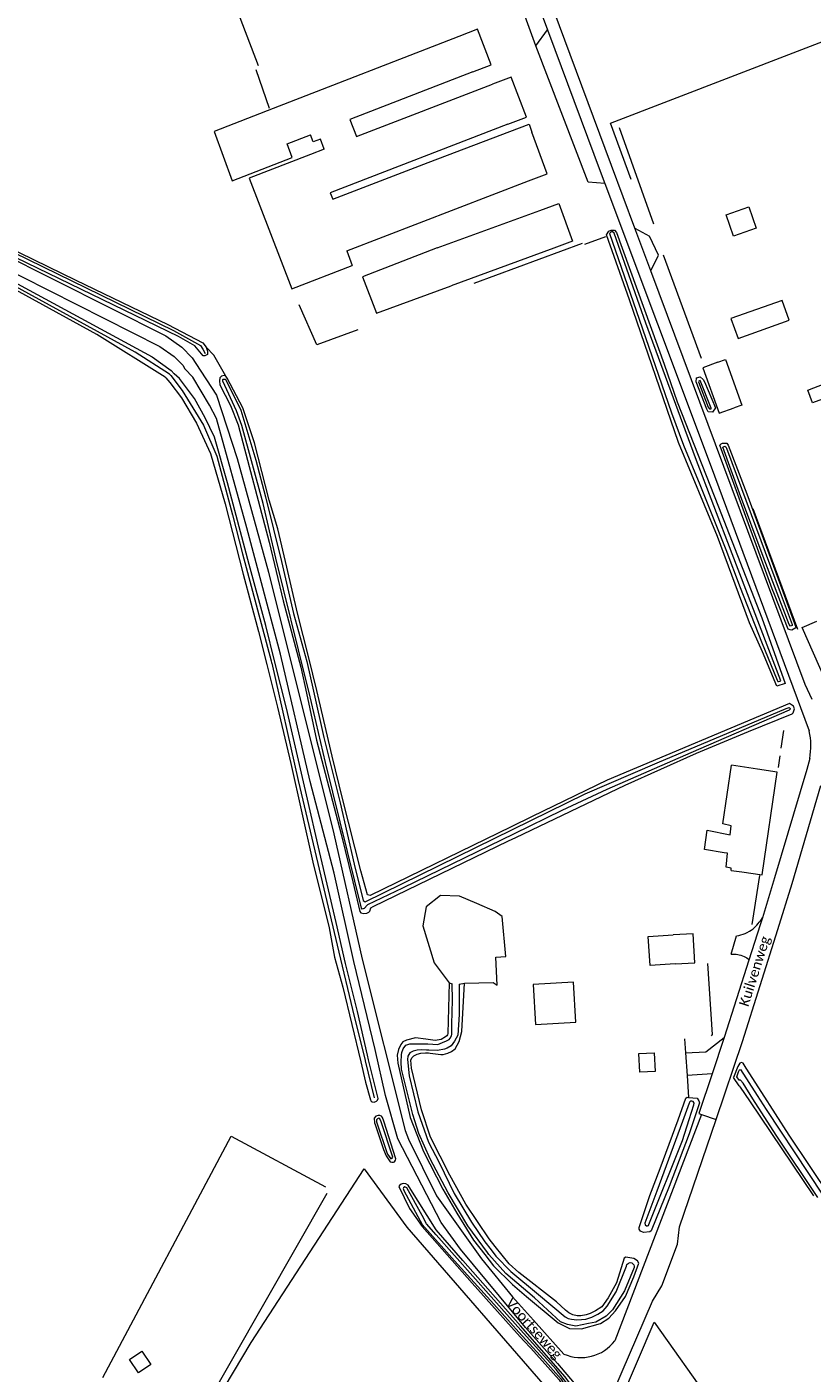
# Model space of a CAD drawing. Extents: x 177628 to 188968, y 384226 to 390673.
# Tile 265 of 393: x 183430 to 183627, y 387482 to 387818. Entities that reach past the tile are written whole.
import ezdxf

# ---------------------------------------------------------------- set-up
doc = ezdxf.new("R2010")
doc.units = 0
for name, color, linetype, lineweight in [('B01_F', 14, 'Continuous', 9), ('B01_T', 14, 'Continuous', 9), ('B02_F', 14, 'Continuous', 9), ('B02_T', 14, 'Continuous', 9), ('B03_T', 14, 'Continuous', 9), ('B11_S', 14, 'Continuous', 9), ('B14_F', 14, 'Continuous', 9), ('T01_F', 253, 'Continuous', 9), ('T02_F', 253, 'RASTER', 9), ('T03_F', 253, 'Continuous', 9), ('T04_F', 253, 'HAAG', 9), ('T04_T', 253, 'HAAG', 9), ('T05_F', 253, 'Continuous', 9), ('T07_F', 253, 'Continuous', 9), ('T09_F', 253, 'Continuous', 9), ('T10_F', 253, 'Continuous', 9), ('T22_F', 253, 'Continuous', 9), ('V00_F', 8, 'Continuous', 9), ('V00_T', 8, 'Continuous', 9), ('V06_F', 8, 'Continuous', 9), ('V06_T', 8, 'Continuous', 9), ('W00_F', 253, 'Continuous', 9), ('W01_F', 253, 'Continuous', 9), ('Z06', 7, 'Continuous', 9)]:
    doc.layers.add(name, color=color, linetype=linetype, lineweight=lineweight)
doc.styles.add('Legend', font='calibri.ttf')
doc.linetypes.add('HAAG', pattern='A,4,-1,[5,TOPOCAD.SHX,S=0.35,R=0,X=-0.35,Y=-0.35],-1', length=6)
doc.linetypes.add('RASTER', pattern='A,4,-1,[4,TOPOCAD.SHX,S=0.5,R=0,X=-0.5,Y=0],-1', length=6)

msp = doc.modelspace()

# ---------------------------------------------------------------- linework, layer by layer
at = {"layer": 'B01_F', "linetype": 'Continuous'}
for points in [[(183613.236, 387632.789), (183606.709, 387633.744)], [(183606.648, 387607.475), (183609.316, 387607.063)]]:
    msp.add_lwpolyline(points, dxfattribs=at)
at = {"layer": 'B01_T', "linetype": 'Continuous'}
for points in [[(183644.231, 387665.469), (183646.246, 387660.893), (183635.139, 387655.999), (183634.545, 387657.378), (183630.054, 387655.412), (183624.409, 387668.22), (183628.052, 387669.826)], [(183609.316, 387607.063), (183614.414, 387606.316), (183618.184, 387632.065), (183613.236, 387632.789)]]:
    msp.add_lwpolyline(points, dxfattribs=at)
at = {"layer": 'B02_F', "linetype": 'Continuous'}
msp.add_lwpolyline([(183501.413, 387786.509), (183486.068, 387780.579), (183496.751, 387752.936), (183511.881, 387758.784)], dxfattribs=at)
at = {"layer": 'B02_T', "linetype": 'Continuous'}
for points in [[(183538.526, 387816.049), (183492.133, 387798.035)], [(183542.003, 387807.154), (183546.66, 387808.975), (183543.183, 387817.87), (183538.526, 387816.049)], [(183542.003, 387807.154), (183511.301, 387795.249), (183512.971, 387790.976), (183546.933, 387804.102)], [(183550.775, 387794.075), (183555.444, 387795.864), (183551.602, 387805.891), (183546.933, 387804.102)], [(183495.566, 387789.147), (183501.393, 387791.406)], [(183550.775, 387794.075), (183506.378, 387776.937), (183506.99, 387775.338), (183530.86, 387784.478)], [(183555.956, 387779.941), (183560.652, 387781.657), (183556.824, 387792.131)], [(183504.883, 387787.85), (183501.413, 387786.509)], [(183510.483, 387762.402), (183555.956, 387779.941)], [(183558.82, 387772.547), (183563.516, 387774.265), (183566.979, 387764.799), (183562.283, 387763.081)], [(183533.145, 387763.154), (183558.82, 387772.547)], [(183562.283, 387763.081), (183536.608, 387753.688)], [(183603.293, 387734.56), (183605.237, 387735.263), (183609.369, 387723.856), (183607.424, 387723.152)], [(183599.546, 387733.16), (183603.662, 387721.79), (183607.424, 387723.152)], [(183592.615, 387584.055), (183586.398, 387583.654), (183585.93, 387590.908), (183592.147, 387591.309)], [(183592.615, 387584.055), (183597.605, 387584.377), (183597.137, 387591.631), (183592.147, 387591.309)]]:
    msp.add_lwpolyline(points, dxfattribs=at)
at = {"layer": 'B03_T', "linetype": 'Continuous'}
msp.add_lwpolyline([(183611.051, 387773.406), (183612.928, 387768.085), (183607.252, 387766.098), (183605.375, 387771.419), (183611.051, 387773.406)], dxfattribs=at)
at = {"layer": 'B11_S', "linetype": 'Continuous'}
msp.add_lwpolyline([(183606.648, 387607.475), (183606.661, 387608.044), (183605.381, 387608.301), (183605.758, 387611.808), (183604.905, 387611.87), (183600.028, 387612.651), (183600.646, 387617.499), (183606.415, 387616.389), (183606.663, 387618.583), (183604.56, 387619.109), (183606.709, 387633.744)], dxfattribs=at)
at = {"layer": 'B14_F', "linetype": 'Continuous'}
for points in [[(183492.133, 387798.035), (183477.374, 387792.232), (183481.847, 387779.928), (183496.881, 387785.756), (183495.566, 387789.147)], [(183504.883, 387787.85), (183503.901, 387790.383), (183502.065, 387789.671), (183501.393, 387791.406)], [(183530.86, 387784.478), (183556.096, 387794.141), (183556.824, 387792.131)], [(183510.483, 387762.402), (183511.881, 387758.784)], [(183533.145, 387763.154), (183514.406, 387755.901), (183517.91, 387746.847), (183536.608, 387753.688)], [(183606.602, 387745.463), (183608.37, 387740.535), (183621.184, 387745.11), (183619.416, 387750.038), (183606.602, 387745.463)], [(183603.293, 387734.56), (183599.546, 387733.16)], [(183631.089, 387725.941), (183627.014, 387724.4), (183625.819, 387727.588), (183629.894, 387729.129), (183631.089, 387725.941)], [(183567.193, 387579.535), (183557.156, 387578.942), (183557.748, 387568.92), (183567.785, 387569.513), (183567.193, 387579.535)], [(183587.614, 387557.18), (183583.784, 387557.013), (183583.579, 387561.69), (183587.409, 387561.857), (183587.614, 387557.18)], [(183458.404, 387481.818), (183456.163, 387485.146), (183459.263, 387487.232), (183461.504, 387483.903), (183458.404, 387481.818)]]:
    msp.add_lwpolyline(points, dxfattribs=at)
at = {"layer": 'T01_F', "linetype": 'Continuous'}
for points in [[(183595.026, 387565.373), (183595.255, 387561.831)], [(183595.255, 387561.831), (183595.619, 387556.192)], [(183595.619, 387556.192), (183595.974, 387550.692)]]:
    msp.add_lwpolyline(points, dxfattribs=at)
at = {"layer": 'T02_F', "linetype": 'RASTER'}
for points in [[(183487.788, 387807.795), (183491.099, 387798.108)], [(183575.234, 387765.936), (183570.013, 387763.98)], [(183513.275, 387742.686), (183502.992, 387738.94), (183498.561, 387748.955)]]:
    msp.add_lwpolyline(points, dxfattribs=at)
at = {"layer": 'T03_F', "linetype": 'Continuous'}
for points in [[(183581.612, 387780.259), (183576.447, 387794.352), (183637.755, 387817.965)], [(183480.227, 387731.075), (183477.259, 387736.35), (183475.304, 387738.32)], [(183449.457, 387480.657), (183481.62, 387540.98), (183505.143, 387528.355)], [(183430.786, 387403.962), (183474.257, 387471.757), (183505.608, 387526.713)]]:
    msp.add_lwpolyline(points, dxfattribs=at)
at = {"layer": 'T04_F', "linetype": 'HAAG'}
for points in [[(183557.79, 387813.695), (183544.914, 387849.316)], [(183488.411, 387808.668), (183480.623, 387829.264), (183504.832, 387839.059)], [(183587.274, 387769.098), (183578.762, 387793.188)], [(183542.353, 387754.361), (183569.512, 387764.304)], [(183599.263, 387735.483), (183589.705, 387761.366)], [(183619.157, 387638.069), (183619.852, 387642.46)], [(183618.796, 387636.12), (183618.4, 387633.169)], [(183613.715, 387606.181), (183611.835, 387593.966)], [(183600.702, 387584.169), (183601.933, 387566.455), (183601.694, 387566.061)], [(183579.088, 387474.992), (183587.409, 387494.461), (183601.81, 387474.148), (183616.739, 387450.724), (183630.828, 387429.537), (183661.069, 387383.83), (183644.544, 387371.835)]]:
    msp.add_lwpolyline(points, dxfattribs=at)
at = {"layer": 'T04_T', "linetype": 'HAAG'}
msp.add_lwpolyline([(183623.295, 387667.729), (183612.157, 387697.914)], dxfattribs=at)
at = {"layer": 'T05_F', "linetype": 'Continuous'}
msp.add_lwpolyline([(183570.863, 387779.629), (183557.79, 387813.695)], dxfattribs=at)
at = {"layer": 'T07_F', "linetype": 'Continuous'}
for points in [[(183390.808, 387779.726), (183467.127, 387742.505), (183473.952, 387738.744), (183474.507, 387737.858), (183475.076, 387736.749)], [(183466.499, 387731.226), (183466.174, 387731.57), (183457.589, 387737.103), (183414.591, 387760.589)], [(183466.499, 387731.226), (183469.346, 387727.495), (183474.677, 387718.781), (183478.005, 387711.09), (183481.919, 387696.381), (183484.438, 387686.666), (183491.591, 387659.858), (183491.71, 387659.336)], [(183491.71, 387659.336), (183491.718, 387659.298)], [(183491.718, 387659.298), (183498.383, 387629.947), (183508.504, 387586.992), (183511.967, 387572.644), (183515.088, 387559.898)], [(183515.088, 387559.898), (183515.1, 387559.852)], [(183515.1, 387559.852), (183517.364, 387550.605)]]:
    msp.add_lwpolyline(points, dxfattribs=at)
at = {"layer": 'T09_F', "linetype": 'Continuous'}
for points in [[(183475.304, 387738.32), (183475.672, 387737.346), (183475.659, 387736.789), (183475.708, 387736.49), (183475.032, 387736.172), (183474.623, 387736.162), (183472.508, 387738.7), (183468.382, 387741.024), (183414.145, 387767.237), (183380.497, 387783.822)], [(183392.633, 387780.093), (183406.837, 387772.607), (183425.115, 387763.642), (183442.734, 387755.1), (183465.775, 387744.019)], [(183614.532, 387662.149), (183611.25, 387669.369), (183603.201, 387690.931), (183593.452, 387714.47), (183581.195, 387750.205), (183575.443, 387766.412), (183576.086, 387767.334), (183576.668, 387767.607), (183577.496, 387767.595), (183577.942, 387766.998), (183589.875, 387734.06), (183593.183, 387724.674), (183603.486, 387698.373), (183614.304, 387670.606), (183620.139, 387654.193), (183618.066, 387653.577), (183614.532, 387662.149)], [(183465.285, 387730.647), (183465.068, 387730.832), (183447.998, 387741.46), (183414.078, 387760.077), (183413.705, 387760.87), (183413.759, 387761.326), (183414.308, 387761.531), (183415.171, 387761.184), (183461.809, 387735.916), (183466.565, 387732.453), (183467.35, 387731.631)], [(183465.775, 387744.019), (183474.53, 387739.378), (183475.304, 387738.32)], [(183465.285, 387730.647), (183466.28, 387729.529), (183469.169, 387725.646), (183472.955, 387719.339), (183476.444, 387711.75), (183480.079, 387699.159), (183484.558, 387681.567), (183488.431, 387667.246), (183490.508, 387658.993)], [(183492.538, 387659.543), (183490.245, 387668.739), (183486.072, 387683.978), (183480.703, 387704.428), (183477.393, 387715.807), (183475.098, 387720.628), (183472.451, 387725.497), (183468.654, 387730.483), (183467.35, 387731.631)], [(183480.227, 387731.075), (183479.816, 387731.216), (183479.144, 387731.041), (183478.744, 387730.653), (183478.69, 387729.907), (183478.793, 387728.89), (183481.385, 387723.726), (183483.359, 387718.928), (183491.108, 387689.588), (183494.565, 387674.87), (183499.039, 387658.263), (183500.425, 387651.804)], [(183503.003, 387652.491), (183501.038, 387660.61), (183498.221, 387671.787), (183495.543, 387683.341), (183493.251, 387692.871), (183491.101, 387700.088), (183487.384, 387714.426), (183484.505, 387723.166), (183480.614, 387730.613), (183480.227, 387731.075)], [(183597.942, 387729.69), (183597.954, 387730.683), (183598.896, 387730.933), (183599.662, 387730.272), (183599.993, 387729.617), (183602.706, 387723.158), (183601.989, 387722.096), (183600.922, 387722.173), (183600.55, 387722.828), (183597.942, 387729.69)], [(183608.287, 387701.439), (183603.849, 387713.83), (183604.127, 387714.134), (183604.462, 387714.325), (183605.561, 387714.346), (183605.875, 387713.806), (183610.567, 387701.646), (183619.57, 387677.245)], [(183617.466, 387676.485), (183616.895, 387677.919), (183608.287, 387701.439)], [(183619.57, 387677.245), (183622.871, 387668.299), (183622.814, 387668.127), (183621.824, 387667.564), (183621.439, 387667.595), (183620.937, 387667.773), (183617.466, 387676.485)], [(183490.508, 387658.993), (183493.194, 387648.318), (183496.509, 387634.166), (183502.046, 387609.525), (183506.076, 387593.104), (183507.431, 387585.752), (183509.533, 387578.264), (183513.996, 387559.59)], [(183515.963, 387560.115), (183515.691, 387561.213), (183513.212, 387572.128), (183510.211, 387584.198), (183507.883, 387594.449), (183503.658, 387612.149), (183500.425, 387626.342), (183495.402, 387648.058), (183492.538, 387659.543)], [(183500.425, 387651.804), (183502.946, 387640.053), (183509.068, 387616.53), (183512.044, 387604.592), (183513.744, 387597.208), (183514.016, 387596.873), (183514.739, 387596.663), (183515.518, 387596.79), (183516.041, 387597.055), (183516.243, 387597.274), (183516.56, 387598.089), (183517.069, 387598.453), (183550.988, 387614.819), (183552.83, 387615.699)], [(183551.644, 387618.381), (183516.355, 387601.148), (183515.709, 387601.338), (183514.033, 387607.324), (183509.413, 387625.44), (183506.82, 387636.011), (183503.622, 387649.933), (183503.003, 387652.491)], [(183552.83, 387615.699), (183580.119, 387628.741), (183598.001, 387636.74), (183610.967, 387642.174), (183621.908, 387646.653), (183622.164, 387646.897), (183622.512, 387647.865), (183622.252, 387648.547), (183621.215, 387649.172), (183575.669, 387630.045), (183556.886, 387620.941), (183551.644, 387618.381)], [(183536.15, 387579.341), (183535.79, 387566.682), (183535.71, 387566.353), (183535.498, 387566.081), (183535.212, 387565.793), (183534.116, 387565.197), (183532.64, 387564.944), (183530.295, 387565.231)], [(183530.985, 387561.796), (183531.4, 387561.775), (183534.051, 387561.451), (183534.601, 387561.421), (183535.764, 387561.721), (183536.697, 387562.193), (183537.597, 387562.813), (183538.581, 387564.688), (183539.283, 387567.201), (183539.969, 387579.222)], [(183530.295, 387565.231), (183527.732, 387565.545), (183525.454, 387565.009), (183524.504, 387564.57), (183523.99, 387563.92), (183523.406, 387562.637), (183523.117, 387561.217), (183523.282, 387559.224), (183526.323, 387545.695), (183529.677, 387537.154), (183534.527, 387527.767), (183538.009, 387521.697), (183542.175, 387514.965), (183545.025, 387511.367)], [(183513.996, 387559.59), (183515.205, 387554.533), (183516.456, 387550.068), (183516.621, 387549.782), (183516.852, 387549.57), (183517.32, 387549.498), (183517.926, 387549.722), (183518.204, 387549.986), (183518.374, 387550.381), (183515.963, 387560.115)], [(183546.136, 387515.29), (183540.279, 387523.982), (183536.267, 387531.265), (183531.489, 387540.709), (183529.161, 387547.589), (183526.692, 387557.996), (183526.56, 387559.964), (183526.82, 387560.589), (183527.269, 387561.042), (183528.128, 387561.497), (183529.062, 387561.764), (183530.218, 387561.835), (183530.985, 387561.796)], [(183614.335, 387551.874), (183610.42, 387557.958), (183609.635, 387559.226), (183609.281, 387559.397), (183608.831, 387559.23), (183608.342, 387558.408), (183607.222, 387555.629)], [(183608.652, 387553.569), (183607.222, 387555.629)], [(183608.652, 387553.569), (183608.949, 387553.267), (183611.274, 387549.807)], [(183593.376, 387545.099), (183595.36, 387550.528), (183595.63, 387550.726), (183595.974, 387550.692)], [(183595.974, 387550.692), (183598.182, 387550.475), (183598.612, 387549.788), (183598.712, 387549.304), (183597.212, 387544.804)], [(183611.274, 387549.807), (183627.229, 387526.068)], [(183651.084, 387495.984), (183642.186, 387509.665), (183631.669, 387525.58), (183621.178, 387541.24), (183614.335, 387551.874)], [(183519.767, 387544.771), (183519.47, 387545.693), (183519.231, 387546.003), (183518.795, 387546.174), (183518.361, 387546.18), (183517.787, 387546.013), (183517.355, 387545.486), (183517.467, 387544.289), (183517.592, 387543.913)], [(183517.592, 387543.913), (183519.672, 387537.655)], [(183519.672, 387537.655), (183520.344, 387536.083), (183521.368, 387534.586), (183521.778, 387534.465), (183522.172, 387534.5), (183522.426, 387534.608), (183522.67, 387534.978), (183522.808, 387535.315), (183519.767, 387544.771)], [(183597.212, 387544.804), (183596.148, 387541.614), (183591.156, 387528.359), (183586.663, 387517.288), (183586.278, 387517.073), (183584.762, 387516.861), (183583.997, 387517.194), (183583.617, 387517.742), (183583.656, 387518.111), (183586.334, 387526.187), (183588.928, 387532.926), (183593.376, 387545.099)], [(183554.543, 387492.865), (183553.967, 387493.521), (183539.535, 387509.861), (183532.871, 387517.59), (183526.078, 387528.297), (183525.821, 387528.763), (183525.287, 387529.048), (183524.622, 387529.143), (183524.139, 387529.001), (183523.705, 387528.679), (183523.502, 387528.391), (183526.234, 387522.867), (183529.397, 387518.361), (183541.833, 387504.26), (183553.167, 387491.641)], [(183547.647, 387513.408), (183546.136, 387515.29)], [(183545.025, 387511.367), (183547.233, 387508.581), (183551.98, 387503.911), (183555.464, 387500.884), (183563.394, 387494.309), (183566.239, 387492.87), (183569.185, 387492.818), (183573.977, 387494.153), (183576.03, 387495.459), (183577.753, 387497.296), (183580.246, 387500.9), (183582.307, 387505.807), (183583.563, 387509.259), (183583.256, 387509.823), (183582.294, 387510.385), (183580.324, 387510.745), (183579.898, 387510.448), (183577.975, 387504.294), (183575.875, 387500.56), (183574.278, 387498.341), (183572.749, 387497.3), (183571.366, 387496.621), (183570.399, 387496.338), (183569.03, 387496.077), (183568.152, 387496.065), (183567.044, 387496.265), (183566.033, 387496.801), (183565.185, 387497.462), (183562.935, 387499.593), (183553.558, 387506.916), (183551.136, 387509.062), (183547.647, 387513.408)], [(183553.167, 387491.641), (183554.82, 387489.801)], [(183554.82, 387489.801), (183556.568, 387487.93), (183563.676, 387480.014), (183566.182, 387475.629), (183566.439, 387475.08), (183567.033, 387474.517), (183567.394, 387474.494), (183568.064, 387474.998), (183568.044, 387475.851), (183567.381, 387477.201), (183566.231, 387479.271), (183565.125, 387480.808), (183554.543, 387492.865)]]:
    msp.add_lwpolyline(points, dxfattribs=at)
at = {"layer": 'T10_F', "linetype": 'Continuous'}
msp.add_lwpolyline([(183536.177, 387400.565), (183518.763, 387358.288), (183491.752, 387372.761), (183435.662, 387403.857), (183486.564, 387489.408), (183514.886, 387532.795), (183525.54, 387518.258), (183562.294, 387475.9), (183563.821, 387473.201), (183562.701, 387469.345)], dxfattribs=at)
at = {"layer": 'T22_F', "linetype": 'Continuous'}
for points in [[(183588.453, 387761.3), (183586.191, 387766.11)], [(183606.633, 387586.494), (183607.972, 387591.058)]]:
    msp.add_lwpolyline(points, dxfattribs=at)
at = {"layer": 'V00_F', "linetype": 'Continuous'}
for points in [[(183557.79, 387813.695), (183560.684, 387817.707)], [(183575.061, 387779.293), (183570.863, 387779.629)], [(183582.571, 387768.089), (183586.191, 387766.11)], [(183586.549, 387757.435), (183588.453, 387761.3)], [(183595.255, 387561.831), (183600.302, 387562.118), (183604.939, 387565.654)], [(183601.88, 387556.557), (183595.619, 387556.192)]]:
    msp.add_lwpolyline(points, dxfattribs=at)
for centre, radius, start, end in [((183606.261, 387600.88), 9.97, 279.8835, 306.37867), ((183602.886, 387602.985), 13.745, 312.51027, 327.37096)]:
    msp.add_arc(centre, radius, start, end, dxfattribs=at)
at = {"layer": 'V00_F', "linetype": 'Continuous', "extrusion": (0, 0, -1)}
for centre, radius, start, end in [((-183607.215, 387580.266), 6.255, 84.66223, 115.2168), ((-183609.332, 387583.883), 2.114, 105.01886, 147.69304)]:
    msp.add_arc(centre, radius, start, end, dxfattribs=at)
at = {"layer": 'V00_T', "linetype": 'Continuous'}
for points in [[(183576.733, 387783.725), (183566.362, 387811.5), (183528.434, 387913.571)], [(183549.272, 387848.491), (183560.684, 387817.707)], [(183560.684, 387817.707), (183562.522, 387812.75), (183573.905, 387782.378)], [(183573.905, 387782.378), (183575.061, 387779.293)], [(183582.571, 387768.089), (183576.733, 387783.725)], [(183575.061, 387779.293), (183601.372, 387709.09), (183626.194, 387642.328)], [(183586.549, 387757.435), (183582.571, 387768.089)], [(183625.199, 387653.917), (183586.549, 387757.435)], [(183626.9, 387650.187), (183625.199, 387653.917)], [(183626.325, 387635.454), (183625.564, 387632.674), (183617.503, 387605.623), (183614.462, 387595.574)], [(183602.892, 387545.157), (183609.46, 387564.692), (183618.373, 387592.659), (183621.881, 387604.185), (183629.124, 387628.669)], [(183614.462, 387595.574), (183613.931, 387593.821), (183611.119, 387585.013)], [(183611.119, 387585.013), (183604.939, 387565.654)], [(183604.939, 387565.654), (183601.88, 387556.557)], [(183601.88, 387556.557), (183598.558, 387546.676), (183599.251, 387546.428)], [(183599.251, 387546.428), (183602.892, 387545.157)]]:
    msp.add_lwpolyline(points, dxfattribs=at)
msp.add_arc((183608.332, 387638.549), 18.257, 350.23878, 11.94476, dxfattribs=at)
at = {"layer": 'V06_F', "linetype": 'Continuous'}
for points in [[(183423.42, 387762.21), (183465.244, 387741.121), (183469.228, 387738.332), (183471.856, 387735.695), (183472.749, 387734.202)], [(183422.15, 387759.5), (183463.708, 387738.535), (183467.29, 387736.026), (183469.47, 387733.839), (183470.028, 387732.906)], [(183472.749, 387734.202), (183477.944, 387726.308), (183483.063, 387710.458), (183490.914, 387682.054), (183507.272, 387616.593), (183514.374, 387585.241), (183525.131, 387542.436), (183525.953, 387540.201), (183532.967, 387526.05), (183544.23, 387510.286), (183551.968, 387500.839), (183557.22, 387494.955)], [(183555.22, 387493.11), (183538.952, 387512.714), (183534.089, 387519.361), (183523.262, 387540.319), (183520.234, 387551.142), (183517.646, 387562.639), (183512.293, 387584.681), (183507.334, 387606.758), (183501.346, 387629.691), (183493.93, 387661.584), (183485.531, 387693.103), (183477.914, 387720.475), (183476.167, 387723.847), (183471.96, 387730.825), (183470.028, 387732.906)], [(183527.144, 387343.374), (183528.387, 387347.761), (183532.582, 387358.878), (183539.18, 387376.982), (183552.305, 387409.667), (183567.732, 387450.091), (183577.337, 387477.263), (183587.009, 387499.737), (183589.337, 387503.564), (183593.223, 387513.94), (183593.758, 387518.29), (183602.892, 387545.157)]]:
    msp.add_lwpolyline(points, dxfattribs=at)
at = {"layer": 'V06_T', "linetype": 'Continuous'}
for points in [[(183599.251, 387546.428), (183577.556, 387489.823)], [(183557.22, 387494.955), (183564.795, 387486.505)], [(183555.22, 387493.11), (183563.21, 387484.13), (183567.366, 387479.193)]]:
    msp.add_lwpolyline(points, dxfattribs=at)
msp.add_arc((183569.067, 387496.274), 10.662, 246.38143, 322.76818, dxfattribs=at)
at = {"layer": 'W00_F', "linetype": 'Continuous'}
for points in [[(183539.969, 387579.222), (183547.166, 387579.425), (183548.129, 387578.741), (183547.818, 387585.737), (183550.319, 387585.953), (183549.395, 387595.908), (183547.65, 387597.163), (183543.071, 387599.184), (183538.723, 387601.035), (183533.948, 387601.168), (183530.384, 387598.379), (183529.504, 387593.576), (183532.377, 387584.361), (183536.15, 387579.341)], [(183536.15, 387579.341), (183536.85, 387579.055)], [(183538.641, 387578.984), (183539.969, 387579.222)]]:
    msp.add_lwpolyline(points, dxfattribs=at)
at = {"layer": 'W01_F', "linetype": 'Continuous'}
for points in [[(183614.225, 387664.666), (183618.133, 387655.07), (183618.365, 387654.735), (183618.512, 387654.727), (183618.873, 387654.786), (183619.118, 387654.91), (183606.92, 387686.625), (183597.728, 387710.651), (183585.348, 387744.35), (183577.352, 387766.823), (183576.883, 387767.223), (183576.596, 387767.098), (183576.212, 387766.76), (183583.687, 387745.319), (183591.761, 387721.878), (183594.743, 387713.828), (183598.809, 387704.003), (183605.34, 387687.758), (183608.928, 387678.185), (183614.225, 387664.666)], [(183501.065, 387651.941), (183500.375, 387654.849), (183492.735, 387685.518), (183489.611, 387699.212), (183484.23, 387718.711), (183482.957, 387722.404), (183479.477, 387729.853), (183479.517, 387730.223), (183479.615, 387730.313), (183480.115, 387730.299), (183480.355, 387729.989), (183483.982, 387722.573), (183487.74, 387710.023), (183490.153, 387700.904), (183494.199, 387684.738), (183497.204, 387671.684), (183500.508, 387659.706), (183502.186, 387652.293)], [(183600.876, 387723.28), (183601.206, 387722.872), (183601.673, 387722.882), (183601.697, 387723.038), (183598.917, 387729.957), (183598.598, 387729.816), (183598.459, 387729.684), (183600.876, 387723.28)], [(183608.753, 387701.819), (183604.614, 387713.292), (183605.04, 387713.548), (183605.295, 387713.369), (183605.452, 387713.099), (183618.918, 387677.004)], [(183618.176, 387676.768), (183614.675, 387686.005), (183608.753, 387701.819)], [(183618.918, 387677.004), (183621.916, 387668.968), (183621.942, 387668.714), (183621.532, 387668.507), (183621.128, 387668.981), (183618.176, 387676.768)], [(183552.394, 387616.612), (183524.483, 387603.017), (183515.7, 387598.814), (183514.872, 387597.944), (183514.373, 387597.794), (183514.175, 387598.023), (183512.56, 387604.791), (183505.211, 387634.478), (183501.065, 387651.941)], [(183502.186, 387652.293), (183504.805, 387640.727), (183508.835, 387624.347), (183512.343, 387609.04), (183514.624, 387599.915)], [(183551.986, 387617.681), (183570.106, 387626.572), (183588.133, 387634.393), (183620.41, 387647.942), (183621.143, 387648.226), (183621.387, 387647.97), (183621.459, 387647.818), (183621.176, 387647.499), (183596.602, 387636.901), (183575.564, 387627.723), (183564.278, 387622.401), (183552.394, 387616.612)], [(183514.624, 387599.915), (183515.142, 387599.603), (183551.986, 387617.681)], [(183545.694, 387511.897), (183540.822, 387518.574), (183535.837, 387526.844), (183531.335, 387535.338), (183528.542, 387541.634), (183527.035, 387546.401), (183524.234, 387557.709), (183524.086, 387559.464), (183524.16, 387561.31), (183524.272, 387561.942), (183524.596, 387562.846), (183525.313, 387563.743), (183526.313, 387564.043), (183530.767, 387564.097), (183533.27, 387563.944), (183534.441, 387564.393), (183535.472, 387564.832), (183536.119, 387565.18), (183536.396, 387565.526), (183536.713, 387566.118), (183536.761, 387566.471), (183536.798, 387569.038), (183536.959, 387574.978), (183536.85, 387579.055)], [(183538.641, 387578.984), (183538.657, 387571.418), (183538.288, 387566.215), (183537.45, 387564.743), (183536.627, 387563.566), (183535.628, 387563.02), (183534.957, 387562.722), (183533.211, 387562.394), (183531.012, 387562.475)], [(183531.012, 387562.475), (183530.446, 387562.496), (183529.174, 387562.613), (183528.149, 387562.485), (183527.084, 387562.275), (183526.274, 387561.803), (183525.818, 387560.997), (183525.666, 387560.16), (183526.136, 387556.102), (183528.27, 387547.088), (183530.955, 387539.463), (183533.587, 387534.422), (183537.405, 387526.671), (183541.729, 387519.505), (183545.074, 387514.558), (183546.587, 387512.557)], [(183608.059, 387555.828), (183608.496, 387557.088), (183608.781, 387557.582), (183608.994, 387557.648), (183613.198, 387551.142)], [(183608.686, 387555.005), (183608.059, 387555.828)], [(183612.084, 387550.349), (183609.625, 387554.206), (183609.015, 387554.966), (183608.686, 387555.005)], [(183596.153, 387545.158), (183597.303, 387548.797), (183597.4, 387549.257), (183597.152, 387549.625), (183596.807, 387549.779), (183596.544, 387549.729), (183596.332, 387549.58), (183596.177, 387549.276), (183594.491, 387544.692)], [(183628.33, 387525.679), (183617.88, 387541.258), (183612.084, 387550.349)], [(183613.198, 387551.142), (183615.431, 387547.686), (183636.572, 387515.603), (183647.68, 387499.453), (183650.235, 387495.432)], [(183519.076, 387544.549), (183518.816, 387545.321), (183518.487, 387545.484), (183518.168, 387545.343), (183517.972, 387545.038), (183517.958, 387544.538), (183518.109, 387544.085)], [(183518.109, 387544.085), (183520.488, 387536.937)], [(183520.488, 387536.937), (183520.711, 387536.454), (183521.545, 387535.334), (183521.864, 387535.475), (183522.011, 387535.714), (183521.96, 387535.976), (183519.076, 387544.549)], [(183588.076, 387527.253), (183585.054, 387519.208), (183585.187, 387518.823), (183585.451, 387518.546), (183585.738, 387518.547), (183585.942, 387518.671), (183586.089, 387518.868), (183594.498, 387539.916), (183596.153, 387545.158)], [(183594.491, 387544.692), (183588.076, 387527.253)], [(183554.079, 387492.458), (183551.192, 387495.674), (183532.893, 387516.327), (183530.427, 387519.047), (183529.326, 387521.142), (183525.554, 387528.032), (183525.052, 387528.292), (183524.659, 387528.093), (183524.611, 387527.904), (183524.745, 387527.396), (183528.849, 387519.811), (183529.394, 387518.936), (183537.435, 387509.785), (183547.255, 387498.986), (183553.571, 387492.004)], [(183567.772, 387493.457), (183565.744, 387493.85), (183563.977, 387494.58), (183557.444, 387500.587), (183550.295, 387506.674), (183546.048, 387511.412), (183545.694, 387511.897)], [(183546.587, 387512.557), (183547.806, 387510.944), (183551.54, 387507.139), (183558.441, 387501.421), (183565.111, 387495.832), (183565.868, 387495.393), (183566.755, 387495.184), (183568.044, 387495.075), (183569.241, 387495.105), (183570.274, 387495.257), (183571.839, 387495.699), (183573.328, 387496.453), (183574.604, 387497.263), (183575.673, 387498.441), (183577.863, 387502.077), (183580.442, 387508.479), (183580.58, 387508.898), (183580.972, 387509.261), (183581.414, 387509.402), (183581.8, 387509.289), (183582.311, 387508.808), (183582.411, 387508.488), (183582.355, 387508.111), (183579.962, 387502.316), (183576.998, 387497.528), (183575.389, 387495.995), (183572.845, 387494.441), (183570.96, 387494.104), (183567.772, 387493.457)], [(183553.571, 387492.004), (183558.915, 387486.095), (183564.168, 387480.181), (183565.64, 387477.595)], [(183565.64, 387477.595), (183566.575, 387475.746), (183566.953, 387475.608), (183567.051, 387475.658), (183567.107, 387475.994), (183565.823, 387478.859), (183562.918, 387482.611), (183554.079, 387492.458)]]:
    msp.add_lwpolyline(points, dxfattribs=at)

# ---------------------------------------------------------------- texts
at = {"layer": 'Z06', "linetype": 'Continuous', "style": 'Legend'}
for s, rotation, p in [('Kuilvenweg', 72.36228, (183610.925, 387573.225)), ('Voortseweg', 311.91906, (183550.094, 387499.129))]:
    msp.add_text(s, height=2.5, rotation=rotation, dxfattribs=at).set_placement(p)

doc.saveas('drawing.dxf')
